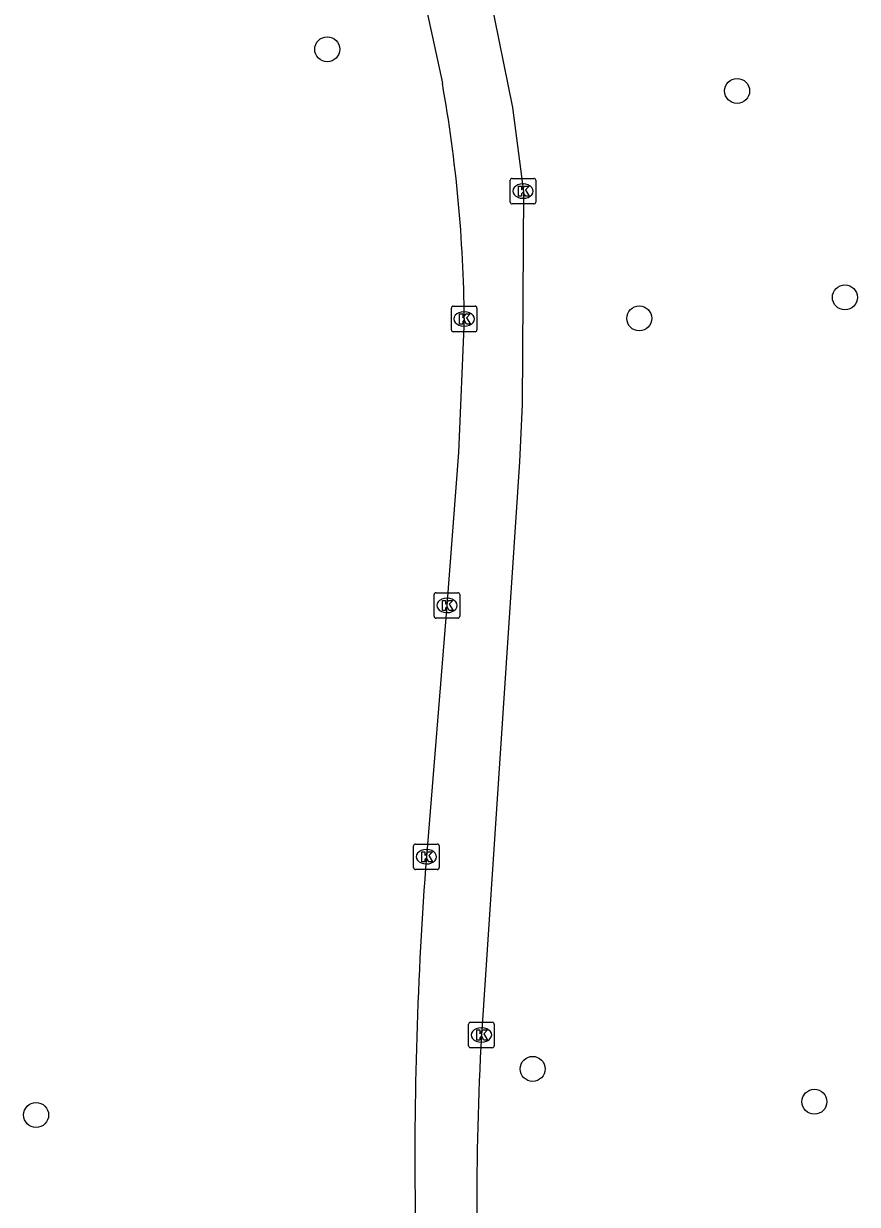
# Model space of a CAD drawing. Extents: x 160732 to 162105, y 387428 to 388479.
# Drawn here: x 160878.98 to 160911.63, y 387674.46 to 387720.7 of the extents above; entities that cross this region are included whole.
import ezdxf

# ---------------------------------------------------------------- set-up
doc = ezdxf.new("R2010")
doc.units = 0
for name, color, linetype in [('IMGEO_Boom', 7, 'Continuous'), ('IMGEO_Kolk', 7, 'Continuous'), ('IMGEO_Voetpad_open', 7, 'Continuous')]:
    doc.layers.add(name, color=color, linetype=linetype)

msp = doc.modelspace()

# ---------------------------------------------------------------- linework, layer by layer
at = {"layer": 'IMGEO_Boom'}
for centre in [(160890.871, 387719.699), (160906.923, 387718.066), (160911.143, 387709.981), (160903.092, 387709.158), (160898.916, 387679.764), (160909.949, 387678.477), (160879.471, 387677.958)]:
    msp.add_circle(centre, 0.489, dxfattribs=at)
at = {"layer": 'IMGEO_Kolk'}
for p, q in [((160898.038, 387713.716), (160898.038, 387714.568)), ((160898.113, 387714.642), (160898.965, 387714.642)), ((160899.039, 387714.568), (160899.039, 387713.716)), ((160898.526, 387714.422), (160898.551, 387714.422)), ((160898.965, 387713.642), (160898.113, 387713.642)), ((160898.549, 387713.862), (160898.524, 387713.862)), ((160895.732, 387708.711), (160895.732, 387709.563)), ((160895.807, 387709.637), (160896.659, 387709.637)), ((160896.22, 387709.417), (160896.245, 387709.417)), ((160896.733, 387709.563), (160896.733, 387708.711)), ((160896.659, 387708.637), (160895.807, 387708.637)), ((160896.243, 387708.857), (160896.218, 387708.857)), ((160895.058, 387697.489), (160895.058, 387698.341)), ((160895.133, 387698.415), (160895.985, 387698.415)), ((160896.059, 387698.341), (160896.059, 387697.489)), ((160895.546, 387698.195), (160895.571, 387698.195)), ((160895.985, 387697.415), (160895.133, 387697.415)), ((160895.569, 387697.635), (160895.544, 387697.635)), ((160894.329, 387688.571), (160895.181, 387688.571)), ((160894.254, 387687.645), (160894.254, 387688.497)), ((160894.742, 387688.351), (160894.767, 387688.351)), ((160895.255, 387688.497), (160895.255, 387687.645)), ((160894.765, 387687.791), (160894.74, 387687.791)), ((160895.181, 387687.571), (160894.329, 387687.571)), ((160896.409, 387680.663), (160896.409, 387681.515)), ((160896.484, 387681.589), (160897.336, 387681.589)), ((160896.897, 387681.369), (160896.922, 387681.369)), ((160897.41, 387681.515), (160897.41, 387680.663)), ((160896.92, 387680.809), (160896.895, 387680.809)), ((160897.336, 387680.589), (160896.484, 387680.589))]:
    msp.add_line(p, q, dxfattribs=at)
for points in [[(160898.038, 387713.716), (160898.038, 387714.568)], [(160898.113, 387714.642), (160898.965, 387714.642)], [(160899.039, 387714.568), (160899.039, 387713.716)], [(160898.359, 387714.342), (160898.482, 387714.342), (160898.482, 387714.191), (160898.612, 387714.342), (160898.776, 387714.342), (160898.63, 387714.191), (160898.783, 387713.942), (160898.631, 387713.942), (160898.546, 387714.106), (160898.482, 387714.039), (160898.482, 387713.942), (160898.359, 387713.942), (160898.359, 387714.342)], [(160898.965, 387713.642), (160898.113, 387713.642)], [(160895.732, 387708.711), (160895.732, 387709.563)], [(160895.807, 387709.637), (160896.659, 387709.637)], [(160896.733, 387709.563), (160896.733, 387708.711)], [(160896.053, 387709.337), (160896.176, 387709.337), (160896.176, 387709.186), (160896.306, 387709.337), (160896.47, 387709.337), (160896.324, 387709.186), (160896.477, 387708.937), (160896.325, 387708.937), (160896.24, 387709.101), (160896.176, 387709.034), (160896.176, 387708.937), (160896.053, 387708.937), (160896.053, 387709.337)], [(160896.659, 387708.637), (160895.807, 387708.637)], [(160895.058, 387697.489), (160895.058, 387698.341)], [(160895.133, 387698.415), (160895.985, 387698.415)], [(160896.059, 387698.341), (160896.059, 387697.489)], [(160895.379, 387698.115), (160895.502, 387698.115), (160895.502, 387697.964), (160895.632, 387698.115), (160895.796, 387698.115), (160895.65, 387697.964), (160895.803, 387697.715), (160895.651, 387697.715), (160895.566, 387697.879), (160895.502, 387697.812), (160895.502, 387697.715), (160895.379, 387697.715), (160895.379, 387698.115)], [(160895.985, 387697.415), (160895.133, 387697.415)], [(160894.329, 387688.571), (160895.181, 387688.571)], [(160894.254, 387687.645), (160894.254, 387688.497)], [(160894.575, 387688.271), (160894.698, 387688.271), (160894.698, 387688.12), (160894.828, 387688.271), (160894.992, 387688.271), (160894.846, 387688.12), (160894.999, 387687.871), (160894.847, 387687.871), (160894.762, 387688.035), (160894.698, 387687.968), (160894.698, 387687.871), (160894.575, 387687.871), (160894.575, 387688.271)], [(160895.255, 387688.497), (160895.255, 387687.645)], [(160895.181, 387687.571), (160894.329, 387687.571)], [(160896.409, 387680.663), (160896.409, 387681.515)], [(160896.484, 387681.589), (160897.336, 387681.589)], [(160896.73, 387681.289), (160896.853, 387681.289), (160896.853, 387681.138), (160896.983, 387681.289), (160897.147, 387681.289), (160897.001, 387681.138), (160897.154, 387680.889), (160897.002, 387680.889), (160896.917, 387681.053), (160896.853, 387680.986), (160896.853, 387680.889), (160896.73, 387680.889), (160896.73, 387681.289)], [(160897.41, 387681.515), (160897.41, 387680.663)], [(160897.336, 387680.589), (160896.484, 387680.589)]]:
    msp.add_lwpolyline(points, dxfattribs=at)
for centre, start, end in [((160898.115, 387714.566), 91.552, 178.448), ((160898.115, 387714.566), 91.552, 178.448), ((160898.963, 387714.566), 1.552, 88.448), ((160898.963, 387714.566), 1.552, 88.448), ((160898.115, 387713.718), 181.552, 268.448), ((160898.115, 387713.718), 181.552, 268.448), ((160898.963, 387713.718), 271.552, 358.448), ((160898.963, 387713.718), 271.552, 358.448), ((160895.809, 387709.561), 91.552, 178.448), ((160895.809, 387709.561), 91.552, 178.448), ((160896.657, 387709.561), 1.552, 88.448), ((160896.657, 387709.561), 1.552, 88.448), ((160895.809, 387708.713), 181.552, 268.448), ((160895.809, 387708.713), 181.552, 268.448), ((160896.657, 387708.713), 271.552, 358.448), ((160896.657, 387708.713), 271.552, 358.448), ((160895.135, 387698.339), 91.552, 178.448), ((160895.135, 387698.339), 91.552, 178.448), ((160895.983, 387698.339), 1.552, 88.448), ((160895.983, 387698.339), 1.552, 88.448), ((160895.135, 387697.491), 181.552, 268.448), ((160895.135, 387697.491), 181.552, 268.448), ((160895.983, 387697.491), 271.552, 358.448), ((160895.983, 387697.491), 271.552, 358.448), ((160894.331, 387688.495), 91.552, 178.448), ((160894.331, 387688.495), 91.552, 178.448), ((160895.179, 387688.495), 1.552, 88.448), ((160895.179, 387688.495), 1.552, 88.448), ((160894.331, 387687.647), 181.552, 268.448), ((160894.331, 387687.647), 181.552, 268.448), ((160895.179, 387687.647), 271.552, 358.448), ((160895.179, 387687.647), 271.552, 358.448), ((160896.486, 387681.513), 91.552, 178.448), ((160896.486, 387681.513), 91.552, 178.448), ((160897.334, 387681.513), 1.552, 88.448), ((160897.334, 387681.513), 1.552, 88.448), ((160896.486, 387680.665), 181.552, 268.448), ((160896.486, 387680.665), 181.552, 268.448), ((160897.334, 387680.665), 271.552, 358.448), ((160897.334, 387680.665), 271.552, 358.448)]:
    msp.add_arc(centre, 0.0765, start, end, dxfattribs=at)
for centre, major_axis, ratio, start_param, end_param in [((160898.525, 387714.142), (-0.387, 0.002), 0.722429, 4.712389, 7.853982), ((160898.55, 387714.142), (-0.39, 0.002), 0.717154, 1.570796, 4.712389), ((160896.219, 387709.137), (-0.387, 0.002), 0.722429, 4.712389, 7.853982), ((160896.244, 387709.137), (-0.39, 0.002), 0.717154, 1.570796, 4.712389), ((160895.545, 387697.915), (-0.387, 0.002), 0.722429, 4.712389, 7.853982), ((160895.57, 387697.915), (-0.39, 0.002), 0.717154, 1.570796, 4.712389), ((160894.741, 387688.071), (-0.387, 0.002), 0.722429, 4.712389, 7.853982), ((160894.766, 387688.071), (-0.39, 0.002), 0.717154, 1.570796, 4.712389), ((160896.896, 387681.089), (-0.387, 0.002), 0.722429, 4.712389, 7.853982), ((160896.921, 387681.089), (-0.39, 0.002), 0.717154, 1.570796, 4.712389)]:
    msp.add_ellipse(centre, major_axis=major_axis, ratio=ratio, start_param=start_param, end_param=end_param, dxfattribs=at)
at = {"layer": 'IMGEO_Voetpad_open'}
for points in [[(160894.415, 387722.812), (160894.443, 387722.707), (160895.38, 387718.372)], [(160897.25, 387721.734), (160898.123, 387717.416), (160898.558, 387714.114), (160898.503, 387705.782), (160898.404, 387703.543), (160896.909, 387681.089)], [(160896.239, 387709.149), (160896.015, 387703.906), (160895.561, 387697.915), (160894.756, 387688.071)]]:
    msp.add_lwpolyline(points, dxfattribs=at)
for centre, radius, start, end in [((160840.658, 387708.624), 55.583, 0.5413, 10.1007), ((161049.287, 387676.232), 154.984, 175.61916, 180.84383), ((161015.057, 387674.518), 118.33, 176.8168, 180.29549)]:
    msp.add_arc(centre, radius, start, end, dxfattribs=at)

doc.saveas('drawing.dxf')
